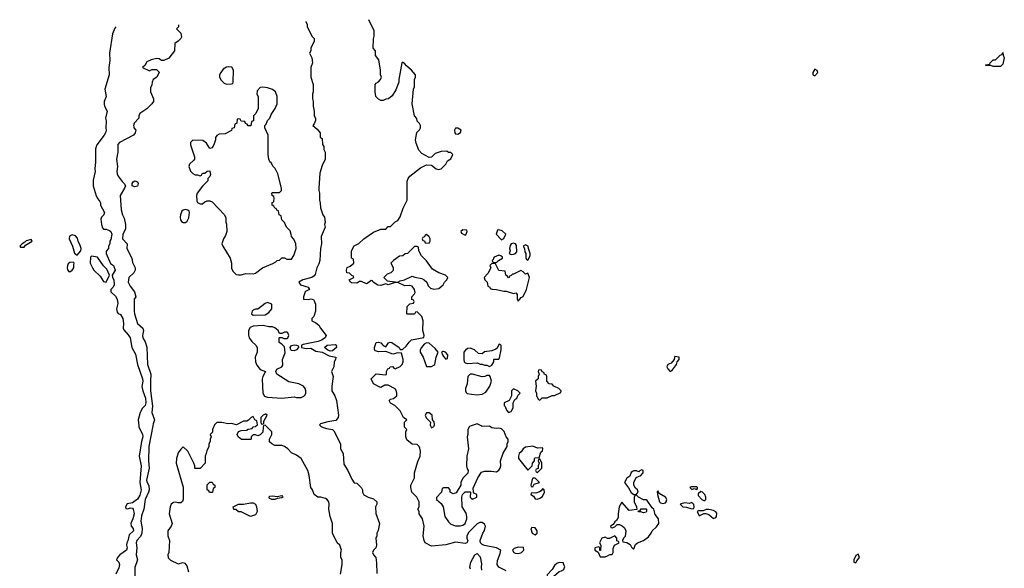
# Model space of a CAD drawing. Header units: inches. Extents: x 2789275 to 2951659, y 860290 to 1033804.
# Tile 299 of 316: x 2900914 to 2909082, y 1028820 to 1033367. Entities that reach past the tile are written whole.
import ezdxf

# ---------------------------------------------------------------- set-up
doc = ezdxf.new("R2010")
doc.units = ezdxf.units.IN
doc.header["$MEASUREMENT"] = 0
doc.layers.add('C9002', color=7, linetype='Continuous')
doc.layers.add('C9003', color=7, linetype='Continuous')

msp = doc.modelspace()

# ---------------------------------------------------------------- linework, layer by layer
at = {"layer": 'C9002', "color": 2}
for points, elevation in [([(2901901, 1030000), (2901902, 1029990), (2901931.9, 1029931.9), (2901934.4, 1029910), (2901923.1, 1029870), (2901903.8, 1029750), (2901921.6, 1029670), (2901910.3, 1029530), (2901923, 1029470), (2901910, 1029425.2), (2901890, 1029392.7), (2901850, 1029362), (2901806.4, 1029353.6), (2901792, 1029330), (2901794, 1029314), (2901810, 1029312), (2901830, 1029322), (2901850, 1029318), (2901854.8, 1029310), (2901863, 1029270), (2901853, 1029230), (2901834.8, 1029190), (2901838, 1029170), (2901856.3, 1029150), (2901859.1, 1029130), (2901822.5, 1029097.5), (2901811.9, 1029048.1), (2901802.8, 1029030), (2901801, 1029010), (2901806, 1028990), (2901801, 1028970), (2901744.7, 1028930), (2901724.7, 1028910), (2901718, 1028890), (2901736, 1028870), (2901741, 1028850), (2901735.5, 1028824.5), (2901711, 1028770)], 2), ([(2902018.5, 1030000), (2901984.9, 1029830), (2901982, 1029710), (2901987, 1029650), (2901967.2, 1029550), (2901970.6, 1029530), (2901984.9, 1029504.9), (2901988.4, 1029470), (2901983.8, 1029450), (2901954.9, 1029390), (2901944, 1029310), (2901924.6, 1029255.4), (2901919.5, 1029210), (2901930.5, 1029150), (2901926.4, 1029110), (2901916.2, 1029083.8), (2901884.9, 1029050), (2901880.5, 1029030), (2901885.5, 1028990), (2901879.1, 1028930), (2901890.5, 1028890), (2901870, 1028826), (2901870, 1028714)], 6), ([(2902526.8, 1030000), (2902522, 1029990), (2902514, 1029970), (2902512.7, 1029947.3), (2902494, 1029930), (2902502, 1029910), (2902494, 1029890), (2902494, 1029870), (2902482, 1029850), (2902482, 1029830), (2902465.4, 1029794.6), (2902462, 1029770), (2902452, 1029750), (2902452, 1029690), (2902410, 1029646), (2902370, 1029646), (2902366, 1029650), (2902366, 1029670), (2902358, 1029690), (2902308, 1029790), (2902270, 1029826), (2902250, 1029808), (2902230, 1029778), (2902214.8, 1029730), (2902211, 1029690), (2902270.9, 1029490.9), (2902271.1, 1029391.1), (2902265.4, 1029374.6), (2902250, 1029362), (2902230, 1029362), (2902210, 1029368.7), (2902190, 1029364), (2902171.3, 1029350), (2902162.8, 1029330), (2902154.8, 1029270), (2902178, 1029190), (2902171.3, 1029170), (2902142, 1029130), (2902142, 1029090), (2902158, 1029050), (2902151.3, 1028950), (2902142, 1028930), (2902146.4, 1028906.4), (2902166.4, 1028886.4), (2902230, 1028856), (2902270, 1028866.8), (2902282.8, 1028862.8), (2902300.7, 1028840.7), (2902314.8, 1028790)], 10), ([(2902937.3, 1030000), (2902934, 1029990), (2902931.3, 1029948.7), (2902910, 1029926), (2902890, 1029918), (2902870, 1029926), (2902850, 1029926), (2902834, 1029910), (2902834, 1029890), (2902830, 1029888), (2902752.7, 1029887.3), (2902726, 1029910), (2902718, 1029930), (2902730, 1029954), (2902750, 1029962), (2902795.3, 1029964.7), (2902810, 1029974), (2902842, 1029978), (2902847.3, 1029992.7), (2902870, 1029994), (2902876, 1030000)], 10), ([(2903574, 1028770), (2903589.2, 1028850), (2903589, 1028890), (2903579, 1028910), (2903579, 1028950), (2903584, 1028970), (2903568.7, 1029010), (2903548.7, 1029030), (2903508, 1029110), (2903508, 1029190), (2903488.7, 1029250), (2903478, 1029310), (2903482, 1029350), (2903479, 1029370), (2903464, 1029390), (2903450, 1029399.3), (2903411.1, 1029408.9), (2903386, 1029410), (2903358, 1029430), (2903342, 1029470), (2903328.7, 1029490), (2903315.3, 1029590), (2903304, 1029630), (2903249.4, 1029729.4), (2903210, 1029757.2), (2903170, 1029775.3), (2903138, 1029810), (2903110, 1029828), (2903090, 1029838), (2903030, 1029838), (2903006, 1029850), (2902987.3, 1029867.3), (2902986, 1029890), (2903006, 1029930), (2903006, 1029950), (2902956, 1030000)], 10), ([(2903408.7, 1030000), (2903410, 1029998), (2903426, 1029990), (2903458.6, 1029978.6), (2903509.3, 1029969.3), (2903518.9, 1029958.9), (2903575.1, 1029850), (2903575.3, 1029810), (2903597.2, 1029770), (2903603.2, 1029683.2), (2903637.2, 1029630), (2903670, 1029558), (2903690, 1029528), (2903710, 1029526), (2903750, 1029486), (2903758, 1029470), (2903758, 1029450), (2903770, 1029428), (2903806, 1029410), (2903850, 1029395.3), (2903878, 1029370), (2903878, 1029350), (2903866, 1029330), (2903867.3, 1029272.7), (2903898, 1029190), (2903888.4, 1029131.6), (2903878, 1029110), (2903878, 1029090), (2903868.7, 1029070), (2903875.3, 1029010), (2903868, 1028990), (2903848, 1028970), (2903842, 1028950), (2903848, 1028930), (2903868.4, 1028908.4), (2903874.6, 1028865.4), (2903876.4, 1028776.4)], 6), ([(2904950, 1028798), (2904890, 1028828.7), (2904874, 1028850), (2904876.5, 1028883.5), (2904898.6, 1028941.4), (2904904, 1028970), (2904870, 1028989), (2904768.9, 1029008.9), (2904750, 1029018), (2904738, 1029030), (2904735.3, 1029050), (2904755.3, 1029110), (2904770, 1029134), (2904778, 1029170), (2904770, 1029186), (2904750, 1029198), (2904730, 1029198), (2904710, 1029188), (2904639.6, 1029120.4), (2904622, 1029090), (2904622, 1029070), (2904631.6, 1029048.4), (2904622, 1029030), (2904610, 1029024), (2904530, 1029035.3), (2904450, 1029014), (2904330, 1029002), (2904278, 1029030), (2904268, 1029050), (2904262, 1029090), (2904268, 1029170), (2904255.3, 1029230), (2904228.7, 1029270), (2904228, 1029290), (2904218, 1029310), (2904228, 1029330), (2904228.7, 1029370), (2904208.7, 1029410), (2904168, 1029450), (2904158, 1029490), (2904158, 1029510), (2904188, 1029570), (2904188.9, 1029611.1), (2904216.5, 1029703.5), (2904235.3, 1029750), (2904239, 1029790), (2904234.6, 1029814.6), (2904228.4, 1029828.4), (2904210, 1029846), (2904170, 1029848), (2904124.7, 1029884.7), (2904118, 1029910), (2904118, 1029950), (2904126, 1029970), (2904106, 1029990), (2904106, 1030000)], 2), ([(2904322.7, 1030000), (2904330, 1029984.7), (2904350, 1029994), (2904351.5, 1030000)], 2), ([(2904658.1, 1030000), (2904644.7, 1029995.3), (2904631.3, 1029970), (2904631, 1029930), (2904626, 1029910), (2904636.3, 1029810), (2904624, 1029750), (2904621, 1029670), (2904625.4, 1029645.4), (2904634, 1029630), (2904631.6, 1029608.4), (2904590, 1029566), (2904574, 1029530), (2904574, 1029510), (2904536, 1029444), (2904510, 1029438), (2904486, 1029450), (2904486, 1029470), (2904470, 1029486), (2904430, 1029486), (2904418, 1029482), (2904414, 1029450), (2904372.7, 1029407.3), (2904372, 1029390), (2904410, 1029358), (2904426, 1029330), (2904441, 1029250), (2904470, 1029204.7), (2904490, 1029184.7), (2904530, 1029171), (2904568.9, 1029171.1), (2904590, 1029178), (2904608.9, 1029191.1), (2904622, 1029230), (2904622, 1029250), (2904616.5, 1029276.5), (2904584, 1029330), (2904582, 1029410), (2904588.7, 1029431.3), (2904610, 1029454), (2904650, 1029454), (2904654, 1029450), (2904652, 1029410), (2904659.6, 1029399.6), (2904670, 1029392), (2904706, 1029410), (2904706, 1029430), (2904682, 1029442), (2904678, 1029450), (2904676.4, 1029483.6), (2904715.3, 1029570), (2904744.7, 1029615.3), (2904770, 1029626), (2904825.4, 1029625.4), (2904870, 1029618), (2904890, 1029632), (2904899, 1029650), (2904904, 1029670), (2904902, 1029710), (2904925.6, 1029774.4), (2904958, 1029830), (2904958, 1029850), (2904966, 1029870), (2904966, 1029890), (2904948.4, 1029908.4), (2904933.6, 1029953.6), (2904910, 1029975.3), (2904890, 1029981.2), (2904870, 1029979.3), (2904830, 1029985.2), (2904810, 1029998), (2904750, 1029995.3), (2904741.8, 1030000)], 2), ([(2904653.2, 1028813.2), (2904648.7, 1028830), (2904656, 1028870), (2904690, 1028932), (2904710, 1028942), (2904734.8, 1028914.8), (2904744.7, 1028855.3), (2904742, 1028830), (2904745.4, 1028805.4)], 2)]:
    msp.add_lwpolyline(points, dxfattribs=dict(at, elevation=elevation))
for points, elevation in [([(2905170, 1029833.2), (2905110, 1029824), (2905091.3, 1029810), (2905074.8, 1029785.2), (2905058, 1029770), (2905051.3, 1029750), (2905051.3, 1029730), (2905130, 1029634), (2905166, 1029670), (2905168.4, 1029691.6), (2905186, 1029710), (2905186, 1029730), (2905190, 1029734), (2905222, 1029738), (2905238, 1029782), (2905250, 1029794), (2905254, 1029810), (2905250, 1029818), (2905210, 1029815.3)], 2), ([(2905230, 1029726), (2905218, 1029722), (2905214, 1029710), (2905222, 1029690), (2905214, 1029670), (2905214, 1029646), (2905198, 1029642), (2905194, 1029630), (2905198, 1029618), (2905210, 1029614), (2905246, 1029650), (2905246, 1029690)], 2), ([(2906074.6, 1029634.6), (2906062, 1029630), (2906050, 1029618), (2906030, 1029628.7), (2906010, 1029628.7), (2905996.9, 1029623.1), (2905986.4, 1029613.6), (2905976, 1029584), (2905950, 1029568), (2905931.3, 1029530), (2905965.4, 1029485.4), (2905987.1, 1029447.1), (2906010, 1029432), (2906030, 1029434), (2906046, 1029450), (2906038, 1029470), (2906023.1, 1029483.1), (2906008.4, 1029508.4), (2906008, 1029530), (2906028.9, 1029571.1), (2906066, 1029590), (2906086, 1029610), (2906086, 1029630)], 2), ([(2902510, 1029448), (2902488.4, 1029448.4), (2902482, 1029462), (2902468, 1029470), (2902468.4, 1029511.6), (2902490, 1029534), (2902510, 1029534), (2902518, 1029518), (2902532, 1029510), (2902531.6, 1029488.4), (2902518, 1029482), (2902514, 1029450)], 10), ([(2905190, 1029566), (2905170, 1029566), (2905165.4, 1029554.6), (2905154, 1029510), (2905158, 1029498), (2905170, 1029494), (2905182, 1029518), (2905226, 1029530)], 2), ([(2906530, 1029495.3), (2906484.7, 1029495.3), (2906474, 1029490), (2906490, 1029474), (2906510, 1029482), (2906530, 1029474), (2906538, 1029482), (2906538, 1029490)], 2), ([(2903030, 1029389.2), (2903006, 1029390), (2902990, 1029398), (2902982, 1029410), (2902990, 1029418), (2903010, 1029421), (2903050, 1029416), (2903090, 1029422), (2903094.8, 1029414.8), (2903096, 1029410), (2903090, 1029404), (2903050, 1029398)], 10), ([(2905250, 1029478), (2905238.8, 1029461.2), (2905226.4, 1029453.6), (2905196.9, 1029443.1), (2905170, 1029446), (2905158, 1029442), (2905154, 1029430), (2905176.9, 1029416.9), (2905190, 1029394), (2905210, 1029392), (2905230, 1029402), (2905250, 1029414), (2905268, 1029450), (2905266, 1029470)], 2), ([(2906030, 1029426), (2906018, 1029422), (2906012.7, 1029407.3), (2906012, 1029370), (2906032, 1029330), (2906034, 1029306), (2905970, 1029298), (2905910, 1029368), (2905887.7, 1029330), (2905878, 1029270), (2905879.6, 1029240.4), (2905863.6, 1029216.4), (2905850, 1029206), (2905838, 1029182), (2905814, 1029170), (2905818, 1029158), (2905830, 1029154), (2905850, 1029162), (2905870, 1029182), (2905890, 1029182), (2905912.7, 1029172.7), (2905930, 1029154), (2905942, 1029130), (2905936, 1029084), (2905922, 1029070), (2905914, 1029050), (2905918, 1029038), (2905950, 1029034), (2905978, 1029018), (2905990, 1028994), (2906002, 1028982), (2906010, 1028982), (2906023.1, 1029016.9), (2906038, 1029030), (2906088, 1029050), (2906130, 1029081), (2906153.2, 1029110), (2906162, 1029130), (2906198, 1029162), (2906217, 1029190), (2906213.2, 1029230), (2906185.2, 1029265.2), (2906174, 1029310), (2906161.2, 1029321.2), (2906120.4, 1029380.4), (2906110, 1029388), (2906090, 1029388), (2906048.4, 1029408.4)], 2), ([(2906210, 1029458), (2906203.6, 1029456.4), (2906204.7, 1029430), (2906221, 1029370), (2906230, 1029361), (2906250, 1029356), (2906270, 1029362), (2906278, 1029370), (2906282, 1029390), (2906270, 1029408), (2906220.2, 1029440.2)], 2), ([(2906563.6, 1029456.4), (2906543.6, 1029436.4), (2906543.6, 1029423.6), (2906574, 1029390), (2906590, 1029382), (2906598, 1029382), (2906606, 1029390), (2906606, 1029410), (2906598, 1029430), (2906578, 1029450)], 2), ([(2902830, 1029249), (2902750, 1029288), (2902730, 1029288), (2902707.3, 1029307.3), (2902690, 1029308), (2902686, 1029330), (2902730, 1029351), (2902770, 1029351), (2902830, 1029361), (2902850, 1029361), (2902870, 1029351), (2902878.8, 1029330), (2902882.8, 1029290), (2902870, 1029262)], 10), ([(2906490, 1029366), (2906470, 1029358), (2906430, 1029361.2), (2906392, 1029350), (2906414, 1029330), (2906446.8, 1029326.8), (2906490, 1029312), (2906506, 1029314), (2906508, 1029330), (2906507.3, 1029347.3)], 2), ([(2906090, 1029278), (2906067.3, 1029287.3), (2906048.4, 1029288.4), (2906046, 1029294), (2906062, 1029298), (2906068.4, 1029311.6), (2906110, 1029312), (2906114, 1029310), (2906114, 1029290), (2906110, 1029286)], 2), ([(2906630, 1029308), (2906610, 1029308), (2906583.6, 1029296.4), (2906544.7, 1029295.3), (2906534, 1029290), (2906550, 1029254), (2906590, 1029274), (2906607.3, 1029272.7), (2906630, 1029264.7), (2906670, 1029232), (2906690, 1029242), (2906695.3, 1029250), (2906696.4, 1029276.4), (2906688.4, 1029288.4), (2906670, 1029298)], 2), ([(2905163.6, 1029156.4), (2905154, 1029146), (2905166, 1029110), (2905190, 1029098), (2905208, 1029110), (2905208, 1029130), (2905190, 1029155.3)], 2), ([(2905850, 1029088), (2905807.3, 1029067.3), (2905790, 1029066), (2905770, 1029078), (2905742, 1029070), (2905724.7, 1029030), (2905734, 1029010), (2905732.7, 1028967.3), (2905726, 1028966), (2905726, 1028990), (2905718, 1028998), (2905684.7, 1028990), (2905684.7, 1028970), (2905714, 1028954), (2905730, 1028914), (2905770, 1028914), (2905790, 1028922), (2905810, 1028934), (2905830, 1028934), (2905838, 1028950), (2905836.4, 1028983.6), (2905848, 1029010), (2905886, 1029030), (2905882, 1029042), (2905868.4, 1029048.4), (2905868, 1029070)], 2), ([(2905050, 1028996), (2905016.9, 1028983.1), (2905002, 1028970), (2905012, 1028950), (2905025.2, 1028945.2), (2905050, 1028942.8), (2905070, 1028946.8), (2905078, 1028950), (2905095.3, 1028970), (2905092.3, 1028992.3)], 2), ([(2907870, 1028938), (2907850, 1028926), (2907834, 1028890), (2907834, 1028870), (2907850, 1028864.7), (2907858, 1028882), (2907882, 1028910)], 2), ([(2905390, 1028868.7), (2905370, 1028859), (2905350, 1028842), (2905330.9, 1028809.1), (2905290, 1028766), (2905286, 1028750), (2905290, 1028734), (2905310, 1028726), (2905330, 1028731.3), (2905346, 1028754), (2905390, 1028792), (2905410, 1028798), (2905428, 1028810), (2905435.3, 1028835.3), (2905426, 1028854), (2905426, 1028866)], 2)]:
    msp.add_lwpolyline(points, close=True, dxfattribs=dict(at, elevation=elevation))
at = {"layer": 'C9003', "color": 2}
for points, elevation in [([(2903287.9, 1033352.9), (2903288, 1033350), (2903298, 1033330), (2903298, 1033310), (2903338, 1033230), (2903358, 1033210), (2903358, 1033190), (2903328.4, 1033131.6), (2903328, 1033110), (2903318, 1033090), (2903338, 1033050), (2903342, 1033010), (2903328, 1032970), (2903328, 1032890), (2903348.7, 1032830), (2903348.7, 1032770), (2903342, 1032750), (2903342, 1032710), (2903348, 1032690), (2903348, 1032650), (2903358, 1032610), (2903358, 1032570), (2903368, 1032550), (2903367.3, 1032532.7), (2903356.4, 1032503.6), (2903346, 1032490), (2903380.4, 1032460.4), (2903406, 1032430), (2903406, 1032390), (2903422, 1032382), (2903427.3, 1032332.7), (2903436.4, 1032316.4), (2903438, 1032290), (2903448.4, 1032268.4), (2903448, 1032210), (2903422, 1032158), (2903404.7, 1032095.3), (2903395.3, 1031970), (2903395.3, 1031950), (2903402, 1031930), (2903402, 1031870), (2903408, 1031850), (2903408.9, 1031808.9), (2903428.7, 1031750), (2903442, 1031730), (2903448, 1031690), (2903442, 1031670), (2903447.3, 1031647.3), (2903415.3, 1031570), (2903419, 1031510), (2903409.2, 1031470), (2903404, 1031370), (2903396.5, 1031343.5), (2903379, 1031310), (2903364.7, 1031255.3), (2903356.5, 1031243.5), (2903338, 1031230), (2903262, 1031210), (2903229, 1031190), (2903244, 1031170), (2903306, 1031150), (2903316.4, 1031136.4), (2903318, 1031130), (2903290, 1031118), (2903282, 1031110), (2903268.7, 1031070), (2903268.7, 1031050), (2903308.4, 1031048.4), (2903330, 1031053.2), (2903350, 1031049), (2903358, 1031038), (2903369.2, 1031010), (2903369.2, 1030950), (2903353.6, 1030906.4), (2903338, 1030890), (2903338, 1030870), (2903370, 1030854), (2903394.8, 1030834.8), (2903410, 1030808.7), (2903457.2, 1030750), (2903448.7, 1030730), (2903419, 1030710), (2903390, 1030700.3), (2903264.5, 1030675.5), (2903252.7, 1030670), (2903252.7, 1030650), (2903290, 1030640.4), (2903330, 1030643.5), (2903370, 1030619.8), (2903424, 1030610), (2903481, 1030581), (2903535.3, 1030570), (2903534, 1030550), (2903522, 1030530), (2903519, 1030490), (2903502, 1030450), (2903514, 1030410), (2903504, 1030330), (2903504, 1030290), (2903529, 1030250), (2903541.2, 1030210), (2903559.3, 1030090), (2903557.2, 1030070), (2903536.2, 1030043.8), (2903470, 1030033.4), (2903410, 1030016), (2903402, 1030010), (2903408.7, 1030000)], 6), ([(2904106, 1030000), (2904106, 1030030), (2904126, 1030050), (2904098, 1030070), (2904070, 1030126), (2904026, 1030170), (2903988.9, 1030188.9), (2903978, 1030210), (2903990, 1030222), (2904013.6, 1030226.4), (2904042, 1030250), (2904044, 1030270), (2904037.2, 1030297.2), (2904030, 1030308), (2903970, 1030338), (2903943.6, 1030336.4), (2903910, 1030318), (2903900.4, 1030320.4), (2903850, 1030348), (2903828.7, 1030390), (2903870, 1030432), (2903950, 1030422), (2903958, 1030430), (2903958, 1030450), (2903968, 1030472), (2903982, 1030478), (2903986, 1030490), (2904010, 1030492), (2904018, 1030478), (2904030, 1030474), (2904070, 1030492), (2904088, 1030510), (2904094, 1030530), (2904094, 1030550), (2904082, 1030602), (2904050, 1030606), (2904010, 1030595.3), (2903950, 1030618), (2903893.6, 1030613.6), (2903862, 1030622), (2903856.4, 1030636.4), (2903857.2, 1030650), (2903870, 1030690.7), (2903890, 1030693.4), (2903910, 1030687.3), (2903930, 1030666), (2903950, 1030656), (2903972.7, 1030687.3), (2903987.2, 1030692.8), (2904002, 1030690), (2904062, 1030650), (2904070, 1030634), (2904090, 1030634), (2904120.2, 1030659.8), (2904144.8, 1030695.2), (2904165.6, 1030714.4), (2904266, 1030734), (2904268, 1030750), (2904259, 1030790), (2904262, 1030870), (2904250, 1030906), (2904210, 1030946), (2904198, 1030942), (2904190, 1030926), (2904130, 1030926), (2904126, 1030930), (2904128.7, 1030990), (2904150, 1031012), (2904182, 1031018), (2904186, 1031030), (2904182, 1031042), (2904168.4, 1031048.4), (2904166, 1031070), (2904190, 1031094), (2904193.6, 1031106.4), (2904189.3, 1031130), (2904170, 1031159), (2904150, 1031164), (2904110, 1031162), (2904050, 1031188.7), (2904030, 1031188.7), (2903970, 1031169), (2903950, 1031178), (2903910, 1031164), (2903885.6, 1031165.6), (2903846, 1031190), (2903842, 1031202), (2903830, 1031206), (2903814, 1031190), (2903790, 1031178), (2903750, 1031198), (2903730, 1031198), (2903724.7, 1031190), (2903710, 1031182.7), (2903666.8, 1031186.8), (2903658, 1031190), (2903646, 1031210), (2903686, 1031230), (2903682, 1031242), (2903670, 1031246), (2903650, 1031266), (2903628.9, 1031268.9), (2903626, 1031290), (2903630, 1031314), (2903656.4, 1031323.6), (2903686, 1031350), (2903682, 1031382), (2903666, 1031390), (2903666, 1031450), (2903690, 1031492), (2903728.4, 1031511.6), (2903769.1, 1031550.9), (2903850, 1031604.7), (2903910, 1031631.3), (2903950, 1031632), (2903970, 1031652), (2903990, 1031654), (2904030, 1031692), (2904050, 1031702), (2904070, 1031734), (2904094.6, 1031805.4), (2904128, 1031870), (2904128.4, 1032028.4), (2904135.3, 1032050), (2904149.3, 1032070.7), (2904240.2, 1032139.8), (2904290, 1032164.7), (2904330, 1032162), (2904370, 1032132), (2904390, 1032124.7), (2904410, 1032132), (2904448, 1032170), (2904463.1, 1032196.9), (2904490, 1032214), (2904506, 1032250), (2904490, 1032266), (2904470, 1032266), (2904456.4, 1032276.4), (2904410, 1032275.3), (2904362, 1032258), (2904330, 1032228), (2904310, 1032226), (2904250, 1032258), (2904224.7, 1032284.7), (2904203.1, 1032343.1), (2904198, 1032370), (2904208.9, 1032431.1), (2904230, 1032454), (2904238, 1032470), (2904238, 1032490), (2904230, 1032506), (2904210, 1032526), (2904207.3, 1032547.3), (2904188.9, 1032568.9), (2904169, 1032670), (2904182, 1032790), (2904188, 1032810), (2904188, 1032870), (2904198, 1032890), (2904198, 1032910), (2904164, 1032950), (2904123.2, 1032983.2), (2904110, 1033002), (2904090, 1033015.3), (2904084.7, 1033010), (2904058, 1032870), (2904058, 1032850), (2904034.8, 1032785.2), (2904003.6, 1032736.4), (2903974, 1032710), (2903952.7, 1032707.3), (2903930, 1032698), (2903910, 1032698), (2903890, 1032708), (2903868, 1032730), (2903862, 1032770), (2903862, 1032830), (2903870, 1032842), (2903890, 1032852), (2903908, 1032870), (2903915.3, 1032890), (2903908, 1032910), (2903908, 1032950), (2903893.2, 1033033.2), (2903866, 1033070), (2903866, 1033110), (2903846, 1033130), (2903848.4, 1033208.4), (2903855.3, 1033230), (2903854.6, 1033274.6), (2903810.8, 1033366.9)], 2), ([(2901711.1, 1033306.9), (2901702.5, 1033297.5), (2901684, 1033250), (2901659.1, 1033090), (2901662, 1033030), (2901654, 1032970), (2901656, 1032910), (2901621, 1032790), (2901630.8, 1032730), (2901616, 1032690), (2901614, 1032670), (2901618.8, 1032650), (2901638.8, 1032610), (2901626, 1032550), (2901630.7, 1032530), (2901627.3, 1032467.3), (2901630.8, 1032450), (2901626, 1032430), (2901614, 1032410), (2901554, 1032330), (2901544.1, 1032295.9), (2901544, 1032190), (2901537.3, 1032130), (2901540.7, 1032110), (2901524.5, 1032035.5), (2901523, 1031990), (2901547.5, 1031907.5), (2901561.4, 1031881.4), (2901579.8, 1031859.8), (2901584.7, 1031850), (2901584.7, 1031830), (2901618, 1031770), (2901611.3, 1031750), (2901591.3, 1031730), (2901587.1, 1031712.9), (2901591.3, 1031670), (2901601, 1031641), (2901610, 1031632), (2901630, 1031631.3), (2901659.8, 1031619.8), (2901670, 1031612), (2901678, 1031590), (2901670, 1031546), (2901662, 1031530), (2901662, 1031510), (2901652, 1031490), (2901652, 1031470), (2901632.7, 1031447.3), (2901632, 1031430), (2901666.4, 1031346.4), (2901691.3, 1031330), (2901706, 1031290), (2901682, 1031250), (2901684.7, 1031230), (2901695.5, 1031210), (2901698, 1031170), (2901690, 1031148.7), (2901671.3, 1031130), (2901671.3, 1031110), (2901710, 1031074), (2901723, 1031050), (2901726.8, 1031013.2), (2901718, 1030970), (2901723.6, 1030943.6), (2901731.6, 1030931.6), (2901750, 1030922), (2901770.7, 1030890), (2901776, 1030850), (2901771.3, 1030810), (2901776.9, 1030796.9), (2901815.2, 1030755.2), (2901830.4, 1030730.4), (2901844.9, 1030650), (2901875.6, 1030595.6), (2901890.4, 1030510), (2901933, 1030390), (2901935.5, 1030370), (2901927.5, 1030327.5), (2901934.9, 1030290), (2901957, 1030230), (2901961.3, 1030190), (2901953.7, 1030170), (2901933, 1030147), (2901912.7, 1030110), (2901896.3, 1030050), (2901901, 1030000)], 2), ([(2902231.6, 1033324.5), (2902231.6, 1033308.4), (2902214, 1033290), (2902250, 1033254), (2902256.9, 1033223.1), (2902252, 1033210), (2902230, 1033188), (2902202, 1033170), (2902198, 1033110), (2902150, 1033048.7), (2902110, 1033028), (2902090, 1033028), (2902070, 1033042), (2902050, 1033044), (2902005.4, 1033034.6), (2901970, 1033018), (2901952, 1032988), (2901934, 1032970), (2901990, 1032942), (2902010, 1032954), (2902050, 1032954), (2902071.3, 1032931.3), (2902052, 1032890), (2902022, 1032870), (2902012, 1032850), (2902010, 1032826), (2901998, 1032802), (2901998.8, 1032770), (2902024, 1032710), (2902022.8, 1032690), (2902010.5, 1032669.5), (2901970, 1032628.7), (2901912, 1032590), (2901902, 1032570), (2901902, 1032550), (2901864.7, 1032510), (2901858, 1032490), (2901859.6, 1032479.6), (2901862, 1032470), (2901878, 1032450), (2901872, 1032430), (2901858, 1032410), (2901742, 1032350), (2901726.8, 1032333.2), (2901727.7, 1032270), (2901717.3, 1032210), (2901726, 1032150), (2901720.7, 1032110), (2901722.8, 1032090), (2901731, 1032070), (2901764.5, 1032024.5), (2901782, 1032010), (2901792, 1031990), (2901784.7, 1031970), (2901746.8, 1031910), (2901756, 1031790), (2901766.8, 1031750), (2901782, 1031722), (2901790.9, 1031669.1), (2901791, 1031630), (2901770, 1031588), (2901765.5, 1031550), (2901806, 1031510), (2901802.8, 1031470), (2901844.7, 1031390), (2901850, 1031354), (2901871, 1031310), (2901870.8, 1031290), (2901861, 1031270), (2901818.8, 1031230), (2901814.8, 1031190), (2901830, 1031158), (2901866, 1031110), (2901878, 1031070), (2901864.7, 1031050), (2901862.8, 1030950), (2901866.8, 1030930), (2901891, 1030850), (2901936, 1030810), (2901941, 1030790), (2901934, 1030750), (2901936.3, 1030730), (2901956, 1030696), (2901967.9, 1030652.1), (2901973, 1030510), (2902003, 1030430), (2901998, 1030370), (2902000.3, 1030290), (2902016.7, 1030163.3), (2902010.8, 1030110), (2902032, 1030050), (2902022, 1030018), (2902018.5, 1030000)], 6), ([(2902876, 1030000), (2902886, 1030010), (2902882, 1030042), (2902866, 1030050), (2902850, 1030078), (2902834, 1030070), (2902812.7, 1030047.3), (2902799.6, 1030040.4), (2902770, 1030038), (2902711.3, 1030008.7), (2902670, 1030019), (2902643.6, 1030016.4), (2902590, 1030029), (2902550, 1030028), (2902531.1, 1030008.9), (2902526.8, 1030000)], 10), ([(2904351.5, 1030000), (2904354, 1030010), (2904353.2, 1030033.2), (2904338, 1030050), (2904335.3, 1030090), (2904310, 1030108), (2904290, 1030108), (2904278, 1030090), (2904286, 1030066), (2904322, 1030030), (2904318, 1030010), (2904322.7, 1030000)], 2), ([(2902956, 1030000), (2902950, 1030006), (2902938, 1030002), (2902937.3, 1030000)], 10), ([(2904741.8, 1030000), (2904710, 1030018), (2904658.1, 1030000)], 2)]:
    msp.add_lwpolyline(points, dxfattribs=dict(at, elevation=elevation))
for points, elevation in [([(2908990, 1032978), (2908970, 1032986), (2908930, 1032986), (2908926, 1032990), (2908930, 1032994), (2908962, 1032998), (2908966, 1033010), (2908990, 1033034), (2909010, 1033034), (2909047.3, 1033072.7), (2909062, 1033078), (2909070, 1033094), (2909072.7, 1033072.7), (2909082, 1033050), (2909070, 1032998), (2909050, 1032978)], -2), ([(2902650, 1032977.2), (2902630, 1032974), (2902602.5, 1032957.5), (2902582, 1032930), (2902572, 1032910), (2902572, 1032890), (2902585.4, 1032865.4), (2902610, 1032842), (2902630, 1032832), (2902670, 1032834), (2902682, 1032838), (2902686, 1032850), (2902688.7, 1032950), (2902673.2, 1032973.2)], 10), ([(2907510, 1032958), (2907494, 1032930), (2907494, 1032910), (2907510, 1032902), (2907535.3, 1032930), (2907530, 1032946)], 2), ([(2902930, 1032808), (2902910, 1032806), (2902883.6, 1032776.4), (2902882, 1032750), (2902892, 1032730), (2902892, 1032630), (2902871.6, 1032588.4), (2902854, 1032570), (2902854, 1032530), (2902838, 1032522), (2902832.7, 1032487.3), (2902810, 1032486), (2902802, 1032502), (2902787.3, 1032507.3), (2902782, 1032522), (2902750, 1032526), (2902742, 1032542), (2902730, 1032546), (2902718, 1032542), (2902714, 1032510), (2902698, 1032502), (2902694, 1032470), (2902674, 1032466), (2902671.1, 1032448.9), (2902619.6, 1032420.4), (2902570, 1032418), (2902550, 1032408), (2902538, 1032390), (2902538, 1032370), (2902524.7, 1032330), (2902510, 1032306), (2902490, 1032298), (2902464.7, 1032344.7), (2902434, 1032366), (2902350, 1032368), (2902332, 1032350), (2902331.3, 1032328.7), (2902362.8, 1032230), (2902362.8, 1032210), (2902358.5, 1032201.5), (2902322.8, 1032170), (2902316, 1032150), (2902330, 1032112), (2902350, 1032092), (2902370, 1032082), (2902390, 1032082), (2902410, 1032074), (2902422, 1032078), (2902430, 1032094), (2902450, 1032094), (2902470, 1032112), (2902490, 1032114), (2902492, 1032110), (2902496.9, 1032083.1), (2902490, 1032066), (2902474, 1032050), (2902474, 1032030), (2902430, 1031988), (2902386, 1031930), (2902381, 1031910), (2902384, 1031864), (2902390, 1031852), (2902410, 1031842), (2902430, 1031842), (2902450, 1031858), (2902470, 1031866), (2902490, 1031866), (2902510, 1031856), (2902612, 1031750), (2902623.6, 1031723.6), (2902624.7, 1031690), (2902630.9, 1031670.9), (2902631, 1031610), (2902622, 1031578), (2902604.7, 1031550), (2902591.3, 1031510), (2902598, 1031490), (2902661, 1031390), (2902671.3, 1031350), (2902671.6, 1031308.4), (2902681.4, 1031281.4), (2902710, 1031256), (2902730, 1031251), (2902750, 1031251), (2902790, 1031262.8), (2902850, 1031261), (2902870, 1031266), (2902928, 1031310), (2903012.9, 1031347.1), (2903039, 1031361), (2903050, 1031372), (2903070, 1031374), (2903090, 1031394), (2903110, 1031392), (2903130, 1031382), (2903170, 1031382), (2903188.9, 1031411.1), (2903208.7, 1031470), (2903204, 1031510), (2903188.9, 1031548.9), (2903168, 1031570), (2903167.3, 1031587.3), (2903156.4, 1031616.4), (2903127.3, 1031647.3), (2903110, 1031686), (2903087.3, 1031707.3), (2903082, 1031742), (2903066, 1031750), (2903062, 1031782), (2903047.3, 1031787.3), (2903042, 1031802), (2903030, 1031806), (2903022, 1031822), (2903008, 1031830), (2903008.4, 1031851.6), (2903022, 1031858), (2903026, 1031890), (2903022, 1031902), (2903008.4, 1031908.4), (2903006, 1031930), (2903010, 1031934), (2903070, 1031934), (2903086, 1031950), (2903086, 1031970), (2903055.3, 1032090), (2903033.6, 1032133.6), (2903018, 1032150), (2903000.4, 1032180.4), (2902989, 1032189), (2902982, 1032210), (2902975.3, 1032250), (2902974, 1032410), (2902948, 1032470), (2902948, 1032490), (2902958, 1032502), (2902969.1, 1032530.9), (2902988, 1032550), (2903000.2, 1032579.8), (2903034, 1032630), (2903048.7, 1032670), (2903048.7, 1032730), (2903035.3, 1032770), (2903010, 1032788.7), (2902970, 1032802)], 10), ([(2904550, 1032468.7), (2904530, 1032468), (2904521, 1032450), (2904524.7, 1032430), (2904530, 1032422), (2904550, 1032418), (2904570, 1032432), (2904576, 1032450)], 2), ([(2901870, 1031982), (2901848, 1031990), (2901848, 1032010), (2901856.4, 1032023.6), (2901870, 1032032), (2901890, 1032022), (2901898, 1032010), (2901890, 1031986)], 6), ([(2902290, 1031794), (2902270, 1031789), (2902259.8, 1031780.2), (2902246.8, 1031750), (2902246, 1031730), (2902246.8, 1031706.8), (2902255.3, 1031695.3), (2902270, 1031684.7), (2902290, 1031686), (2902302, 1031698), (2902316, 1031724), (2902324, 1031770), (2902320.4, 1031780.4), (2902310, 1031788.7)], 10), ([(2904590, 1031626), (2904574, 1031610), (2904578, 1031598), (2904610, 1031582), (2904615.3, 1031584.7), (2904626, 1031610), (2904622, 1031622)], 2), ([(2904890, 1031626), (2904878, 1031622), (2904866, 1031590), (2904910, 1031542), (2904930, 1031554), (2904946, 1031590), (2904916.4, 1031616.4)], 2), ([(2901010, 1031546), (2900966.4, 1031533.6), (2900958, 1031522), (2900934, 1031510), (2900914, 1031490), (2900922, 1031482), (2900950, 1031482), (2900962, 1031498), (2901018, 1031530)], 2), ([(2901350, 1031582.7), (2901327.9, 1031572.1), (2901324, 1031550), (2901351.3, 1031490), (2901370, 1031432), (2901390, 1031414), (2901422, 1031450), (2901424, 1031470), (2901416.5, 1031496.5), (2901399, 1031530), (2901394.8, 1031554.8), (2901375.9, 1031575.9)], 2), ([(2904290, 1031586), (2904278, 1031582), (2904272.7, 1031567.3), (2904258, 1031562), (2904254, 1031550), (2904258, 1031538), (2904272.7, 1031532.7), (2904278, 1031518), (2904310, 1031514), (2904318, 1031530), (2904318, 1031550), (2904310, 1031566)], 2), ([(2904210, 1031486), (2904190, 1031486), (2904130, 1031428), (2904112.7, 1031427.3), (2904091.1, 1031408.9), (2904066, 1031406), (2904014, 1031370), (2903994, 1031350), (2904011.6, 1031311.6), (2904011.6, 1031288.4), (2903994, 1031270), (2903963.6, 1031256.4), (2903934, 1031230), (2903963.6, 1031203.6), (2904050, 1031192), (2904070, 1031202), (2904106, 1031210), (2904170, 1031242), (2904192.7, 1031232.7), (2904250, 1031222), (2904270, 1031212), (2904290.9, 1031190.9), (2904302, 1031162), (2904321, 1031141), (2904350, 1031132), (2904390, 1031138), (2904428, 1031170), (2904438, 1031190), (2904458, 1031210), (2904466, 1031230), (2904446, 1031250), (2904390, 1031268.7), (2904338, 1031298), (2904290, 1031368), (2904248, 1031410), (2904226, 1031450), (2904222, 1031482)], 2), ([(2905010, 1031514), (2904991.6, 1031508.4), (2904983.6, 1031496.4), (2904978, 1031470), (2904982, 1031450), (2904974, 1031430), (2904990, 1031422), (2905010, 1031424.7), (2905026, 1031430), (2905038, 1031442), (2905036.4, 1031496.4), (2905028.4, 1031508.4)], 2), ([(2905110, 1031502), (2905092, 1031490), (2905102, 1031470), (2905103.6, 1031443.6), (2905112, 1031430), (2905112.7, 1031392.7), (2905118, 1031378), (2905130, 1031374), (2905148, 1031410), (2905148, 1031430), (2905134, 1031470), (2905133.2, 1031490)], 2), ([(2901510, 1031408), (2901502, 1031398), (2901498.8, 1031350), (2901517.3, 1031310), (2901530, 1031291), (2901580.7, 1031240.7), (2901610, 1031198), (2901630, 1031192), (2901658, 1031250), (2901638, 1031298), (2901610, 1031328), (2901559, 1031399)], 2), ([(2904890, 1031415.3), (2904850, 1031398), (2904844.7, 1031390), (2904842, 1031378), (2904834, 1031370), (2904838, 1031358), (2904870, 1031354), (2904886, 1031370), (2904918, 1031390), (2904918, 1031398), (2904906, 1031410)], 2), ([(2901356.4, 1031356.4), (2901330, 1031355.3), (2901316.9, 1031343.1), (2901311.3, 1031330), (2901306.8, 1031310), (2901310, 1031294), (2901321, 1031281), (2901330, 1031278), (2901350, 1031291.3), (2901364, 1031310), (2901362, 1031338), (2901366, 1031350)], 2), ([(2904830, 1031346), (2904814, 1031330), (2904822, 1031310), (2904797.3, 1031262.7), (2904766, 1031230), (2904772, 1031210), (2904792, 1031190), (2904798, 1031158), (2904814, 1031150), (2904818, 1031138), (2904832.7, 1031132.7), (2904868.4, 1031131.6), (2904930, 1031118), (2904950, 1031118), (2905010, 1031098), (2905030, 1031102), (2905042, 1031090), (2905042, 1031050), (2905050, 1031034), (2905075.3, 1031064.7), (2905090, 1031072), (2905117.2, 1031130), (2905142, 1031230), (2905130, 1031266), (2905110, 1031258), (2905090, 1031278), (2905070, 1031288), (2905010, 1031258), (2905002, 1031258), (2904990, 1031246), (2904978, 1031242), (2904974, 1031230), (2904968.4, 1031228.4), (2904962, 1031242), (2904946, 1031250), (2904942, 1031282), (2904888.7, 1031288.7), (2904862, 1031342)], 2), ([(2902970, 1031022), (2902950, 1031015.3), (2902890, 1030968), (2902870, 1030968), (2902850, 1030958), (2902842, 1030950), (2902838, 1030930), (2902850, 1030918), (2902950, 1030921), (2902980.4, 1030939.6), (2903006, 1030970), (2903006, 1031010)], 10), ([(2902932.9, 1030832.9), (2902850, 1030826), (2902825.5, 1030814.5), (2902811, 1030790), (2902811.1, 1030751.1), (2902818, 1030730), (2902839.8, 1030699.8), (2902872, 1030670), (2902884.7, 1030650), (2902884.7, 1030610), (2902866.8, 1030570), (2902870.8, 1030530), (2902882.5, 1030502.5), (2902907.9, 1030467.9), (2902954, 1030450), (2902931.1, 1030408.9), (2902926.4, 1030386.4), (2902931.6, 1030271.6), (2902945.4, 1030245.4), (2902970, 1030238), (2903090, 1030230.7), (2903190, 1030241), (2903210, 1030236), (2903250, 1030236), (2903270, 1030246), (2903283.1, 1030256.9), (2903288.7, 1030270), (2903288.7, 1030290), (2903282, 1030310), (2903268, 1030330), (2903229.1, 1030349.1), (2903145.6, 1030365.6), (2903048, 1030430), (2903038, 1030450), (2903048, 1030470), (2903088, 1030490), (2903096.4, 1030503.6), (2903095.3, 1030550), (2903115.5, 1030604.5), (2903110, 1030655.3), (2903090, 1030678), (2903066, 1030690), (2903066, 1030730), (2903070, 1030734), (2903090, 1030734), (2903104.7, 1030724.7), (2903130, 1030724.7), (2903138, 1030730), (2903148, 1030750), (2903138, 1030770), (2903130, 1030778), (2903110, 1030778), (2903090, 1030766), (2903070, 1030766), (2903058, 1030790), (2903030, 1030814), (2903010, 1030821.2), (2902982, 1030822)], 10), ([(2903190, 1030623.1), (2903170, 1030625.8), (2903164.4, 1030630), (2903158, 1030650), (2903170, 1030665.7), (2903179.3, 1030670), (2903190, 1030673), (2903211.3, 1030670), (2903223, 1030663), (2903228.2, 1030650), (2903210, 1030629.8)], 6), ([(2903490, 1030620.7), (2903470, 1030628.2), (2903443.7, 1030650), (2903464, 1030670), (2903534.1, 1030674.1), (2903540.7, 1030670), (2903541.3, 1030650), (2903510, 1030622.5)], 2), ([(2904290, 1030688), (2904270, 1030678), (2904246, 1030650), (2904236, 1030630), (2904236, 1030610), (2904261, 1030570), (2904290, 1030492), (2904330, 1030491.3), (2904350, 1030502), (2904358, 1030510), (2904368.7, 1030570), (2904386, 1030610), (2904360.4, 1030640.4), (2904310, 1030686)], 2), ([(2904896.4, 1030676.4), (2904890, 1030675.3), (2904875.3, 1030644.7), (2904862.8, 1030637.2), (2904830, 1030621.2), (2904770, 1030614), (2904750, 1030598), (2904720.4, 1030600.4), (2904688, 1030630), (2904650, 1030644), (2904630, 1030642), (2904611, 1030629), (2904598, 1030610), (2904598, 1030550), (2904602, 1030530), (2904610, 1030522), (2904630, 1030518), (2904710, 1030522), (2904732.7, 1030512.7), (2904751.6, 1030511.6), (2904770, 1030502), (2904790, 1030502), (2904810, 1030492), (2904830, 1030502), (2904848, 1030530), (2904846, 1030550), (2904850, 1030554), (2904890, 1030554), (2904894.6, 1030565.4), (2904908, 1030630), (2904907.3, 1030667.3)], 2), ([(2904430, 1030618), (2904423.6, 1030616.4), (2904414, 1030610), (2904422, 1030590), (2904430, 1030574), (2904450, 1030554), (2904462, 1030558), (2904466, 1030590), (2904446, 1030610)], 2), ([(2906350, 1030575.3), (2906344.7, 1030570), (2906342, 1030550), (2906318.8, 1030521.2), (2906290, 1030508), (2906282.8, 1030490), (2906290, 1030472), (2906310, 1030452), (2906330, 1030464.7), (2906362, 1030510), (2906368, 1030532), (2906386, 1030550), (2906386, 1030570)], 2), ([(2904670, 1030429), (2904650, 1030428.7), (2904631, 1030409), (2904626.8, 1030350), (2904611, 1030310), (2904611.3, 1030290), (2904616.9, 1030276.9), (2904627.3, 1030267.3), (2904662.5, 1030262.5), (2904710, 1030258.8), (2904750, 1030262.8), (2904780.2, 1030279.8), (2904815.3, 1030330), (2904828.7, 1030370), (2904818, 1030410), (2904810, 1030418), (2904790, 1030418), (2904771.6, 1030408.4), (2904750, 1030408)], 2), ([(2905230, 1030466), (2905218, 1030462), (2905214, 1030450), (2905222, 1030430), (2905214, 1030410), (2905214, 1030390), (2905192, 1030370), (2905198, 1030330), (2905192, 1030290), (2905202, 1030270), (2905202, 1030250), (2905218, 1030218), (2905230, 1030214), (2905248.4, 1030231.6), (2905290, 1030232), (2905330, 1030252), (2905350, 1030252), (2905402, 1030278), (2905406, 1030290), (2905386, 1030310), (2905346, 1030330), (2905330, 1030346), (2905306, 1030350), (2905286, 1030370), (2905286, 1030410), (2905282, 1030422), (2905267.3, 1030427.3), (2905262, 1030442), (2905247.3, 1030447.3), (2905242, 1030462)], 2), ([(2905010, 1030306), (2904994, 1030290), (2904994, 1030250), (2904974, 1030210), (2904934, 1030190), (2904934, 1030170), (2904942, 1030162), (2904952, 1030130), (2904970, 1030112), (2904990, 1030118), (2905008.7, 1030150), (2905008, 1030192), (2905022, 1030218), (2905038, 1030230), (2905047.3, 1030252.7), (2905066, 1030270), (2905046, 1030290)], 2), ([(2902950, 1030098), (2902934, 1030090), (2902914, 1030070), (2902914, 1030030), (2902918, 1030018), (2902930, 1030014), (2902938, 1030022), (2902940.4, 1030039.6), (2902966, 1030090), (2902956.4, 1030096.4)], 10)]:
    msp.add_lwpolyline(points, close=True, dxfattribs=dict(at, elevation=elevation))

doc.saveas('drawing.dxf')
